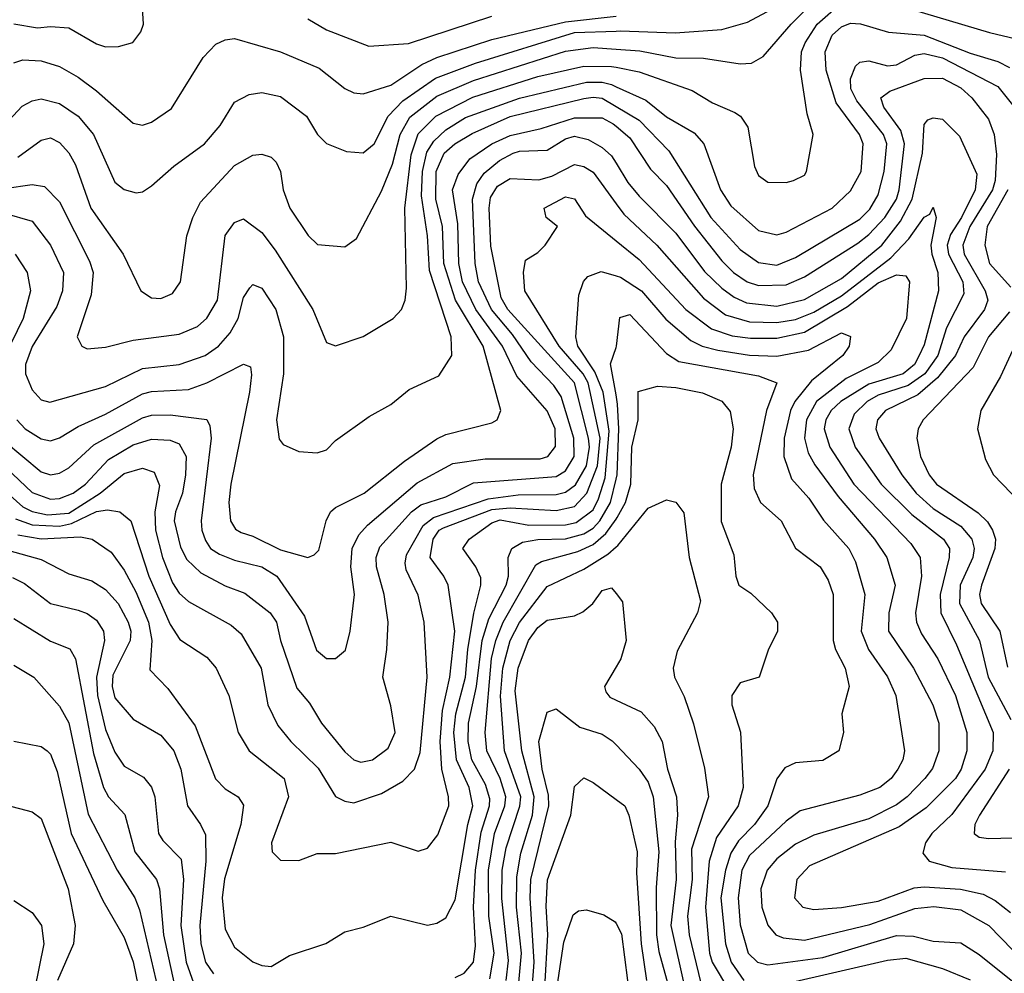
# Model space of a CAD drawing. Header units: inches. Extents: x 1793389 to 1900389, y 320802 to 470796.
# Tile 362 of 656: x 1828703 to 1830844, y 432046 to 434120. Entities that reach past the tile are written whole.
import ezdxf

# ---------------------------------------------------------------- set-up
doc = ezdxf.new("R2010")
doc.units = ezdxf.units.IN
doc.header["$MEASUREMENT"] = 0
doc.layers.add('B8423', color=7, linetype='Continuous')
doc.layers.add('B8433', color=7, linetype='Continuous')

msp = doc.modelspace()

# ---------------------------------------------------------------- linework, layer by layer
at = {"layer": 'B8423', "color": 2}
for points, elevation in [([(1828690, 434110.8), (1828742, 434102), (1828770, 434105.5), (1828810, 434102), (1828870, 434067.7), (1828890, 434060.7), (1828918, 434062), (1828949.2, 434070.8), (1828966.3, 434093.7), (1828972.7, 434110), (1828969, 434170)], 378), ([(1828690, 434026), (1828710, 434032.4), (1828750, 434030.4), (1828790, 434018.4), (1828830, 433994.9), (1828870, 433965.5), (1828950, 433894.8), (1828970, 433890.8), (1828990, 433897.3), (1829033.3, 433926.7), (1829102.4, 434037.6), (1829130, 434066.8), (1829150, 434076.3), (1829170, 434079.1), (1829270, 434050.4), (1829354.7, 434014.7), (1829410, 433970.6), (1829430, 433960.7), (1829450, 433959.1), (1829510, 433978), (1829577.3, 434022.7), (1829610, 434037.7), (1829730, 434077.3), (1829890, 434115.1), (1830000, 434127.4)], 374), ([(1829330, 434122), (1829370, 434098), (1829462.5, 434062.5), (1829548.5, 434068.5), (1829730, 434127.7)], 378), ([(1828669.2, 433890), (1828708.3, 433931.7), (1828730, 433943.8), (1828750, 433948.2), (1828790, 433937.6), (1828830.2, 433910.2), (1828863.8, 433870), (1828910, 433766.8), (1828930, 433750.8), (1828956.5, 433743.5), (1828970, 433746), (1828990, 433758.8), (1829038.3, 433801.7), (1829105.2, 433850), (1829139.3, 433890), (1829170, 433941), (1829202.5, 433957.5), (1829230, 433962), (1829270, 433953), (1829326.8, 433910), (1829350.5, 433870.5), (1829370.5, 433850.5), (1829413.7, 433833.7), (1829450, 433830.7), (1829474, 433850), (1829504.7, 433910), (1829536.6, 433943.4), (1829607.2, 433992.8), (1829694.6, 434025.4), (1829910, 434092.1), (1830000, 434095.4)], 370), ([(1828698.9, 433821.1), (1828750, 433858), (1828770, 433863), (1828790, 433853), (1828810, 433830.6), (1828824.2, 433804.2), (1828857.6, 433710), (1828928, 433610), (1828966.8, 433530), (1828990, 433514.8), (1829010, 433514), (1829035.3, 433524.7), (1829052.7, 433550), (1829066.6, 433650), (1829079.5, 433690), (1829096.6, 433723.4), (1829170, 433803), (1829210, 433825.5), (1829230, 433827.7), (1829250, 433820.7), (1829260.7, 433810), (1829270.5, 433790), (1829276.3, 433750), (1829290.6, 433710), (1829330.6, 433650.6), (1829350.9, 433630.9), (1829410, 433626), (1829435.5, 433644.5), (1829490, 433746.8), (1829514, 433806), (1829530.7, 433870), (1829551.8, 433908.2), (1829610, 433953.4), (1829690, 433987.5), (1829890, 434051.3), (1829950, 434059.7), (1830000, 434056)], 366), ([(1828670, 433752.9), (1828730, 433761.3), (1828757.2, 433757.2), (1828790, 433724), (1828854.8, 433594.8), (1828863.1, 433570), (1828858.3, 433521.7), (1828828, 433430), (1828838, 433410), (1828850, 433404), (1828890, 433408), (1828950, 433423.1), (1829050, 433435.8), (1829090, 433453), (1829110, 433470.6), (1829133, 433510), (1829150, 433651), (1829170, 433678.8), (1829190, 433686.8), (1829230, 433657.3), (1829258.7, 433618.7), (1829340.5, 433490), (1829370, 433418), (1829390, 433411), (1829450, 433431), (1829515.3, 433470), (1829533.2, 433490), (1829541.2, 433510), (1829544.1, 433535.9), (1829540.9, 433710), (1829554.2, 433825.8), (1829570, 433872), (1829608, 433910), (1829688.6, 433951.4), (1829830, 433996.5), (1829930, 434018.8), (1829990, 434018.6), (1830000, 434016.6)], 362), ([(1828670, 433698.9), (1828730, 433682), (1828770.4, 433630), (1828798.7, 433570), (1828796, 433530), (1828783.7, 433496.3), (1828730, 433409.3), (1828715.8, 433370), (1828715.8, 433350), (1828730, 433314.8), (1828750, 433293.4), (1828768.3, 433288.3), (1828890, 433322), (1828970, 433361.1), (1829050, 433370.3), (1829106.6, 433390), (1829135.6, 433410), (1829161, 433439), (1829178.3, 433470), (1829190, 433516), (1829203.3, 433536.7), (1829210, 433544), (1829230, 433536.3), (1829260.4, 433490), (1829277, 433430), (1829277, 433350), (1829261.6, 433250), (1829267.5, 433207.5), (1829276, 433196), (1829310, 433181), (1829350, 433178), (1829370, 433184.7), (1829390, 433204.7), (1829463.2, 433256.8), (1829510, 433282.8), (1829550, 433316), (1829614.5, 433345.5), (1829642.7, 433390), (1829641.6, 433430), (1829594.6, 433574.6), (1829589.8, 433650), (1829576.8, 433736.8), (1829578.8, 433790), (1829588.2, 433831.8), (1829603.8, 433856.2), (1829630, 433880.7), (1829672.8, 433907.2), (1829790, 433949.3), (1829935.9, 433984.1), (1829970, 433984.3), (1829990, 433978.8), (1830000, 433974.2)], 358), ([(1828697, 433250), (1828714.9, 433230), (1828750, 433208.4), (1828770, 433204.4), (1828790, 433210.4), (1828830, 433235.3), (1828890, 433262.3), (1828970, 433306.3), (1828990, 433311.5), (1829070, 433316), (1829110, 433330.3), (1829190, 433370.7), (1829204.7, 433364.7), (1829207.3, 433347.3), (1829203.1, 433310), (1829162.6, 433110), (1829157.6, 433070), (1829161.6, 433030), (1829172.3, 433012.3), (1829184.8, 433004.8), (1829210, 432997.1), (1829270, 432967), (1829330, 432950.7), (1829343.7, 432956.3), (1829353.4, 432966.6), (1829369.6, 433030.4), (1829379.3, 433050), (1829390, 433059.1), (1829452.3, 433090), (1829539.8, 433160.2), (1829610, 433208.5), (1829630, 433217.6), (1829730, 433243), (1829741.2, 433250), (1829749.3, 433270), (1829710.8, 433410), (1829650.6, 433510), (1829625.8, 433590), (1829622.9, 433670), (1829608.3, 433730), (1829609, 433790), (1829626.4, 433830), (1829649.7, 433850), (1829687.2, 433872.8), (1829770, 433909.2), (1829930, 433948.3), (1829950, 433951.9), (1829970, 433949.2), (1830000, 433931.3)], 354), ([(1828670, 433203.7), (1828750, 433137), (1828770, 433130.4), (1828790, 433133.7), (1828810, 433145.3), (1828864.5, 433195.5), (1828970, 433254.3), (1828990, 433259.6), (1829030, 433260.9), (1829110.4, 433250.4), (1829116.7, 433236.7), (1829119.5, 433210), (1829097.4, 433030), (1829098.9, 433010), (1829107.1, 432987.1), (1829118.4, 432970), (1829137.4, 432957.4), (1829170, 432944.6), (1829230, 432930.3), (1829262.4, 432910), (1829322.5, 432822.5), (1829348.8, 432748.8), (1829370, 432730.8), (1829390, 432730.8), (1829411.5, 432748.5), (1829422, 432790), (1829431.2, 432870), (1829423.1, 432930), (1829426.3, 432970), (1829440.6, 432999.4), (1829459.2, 433020.8), (1829567.3, 433112.7), (1829644.9, 433155.1), (1829715.4, 433164.6), (1829834.7, 433165.3), (1829851.8, 433170), (1829868.5, 433191.5), (1829867.4, 433230), (1829850, 433269.6), (1829784.6, 433344.6), (1829752.8, 433410), (1829695, 433490), (1829666, 433550), (1829657.8, 433590), (1829656.1, 433676.1), (1829644.2, 433750), (1829656.6, 433783.4), (1829682.3, 433817.7), (1829729.9, 433850.1), (1829770, 433868.3), (1829836.9, 433883.1), (1829910, 433906.4), (1829970, 433906.5), (1829993.6, 433893.6), (1830000, 433888.3)], 350), ([(1828630, 433186), (1828730, 433091.6), (1828770, 433077.3), (1828790, 433078.5), (1828819.6, 433090), (1828846, 433110), (1828896.5, 433163.5), (1828950, 433195.6), (1828990, 433207.4), (1829030, 433205.7), (1829050, 433197.6), (1829065.3, 433170), (1829063.6, 433130), (1829056.9, 433090), (1829041.7, 433050), (1829038.9, 433030), (1829052.5, 432972.5), (1829066.3, 432946.3), (1829096.7, 432916.7), (1829150, 432888.7), (1829192.9, 432872.9), (1829248, 432830), (1829261.3, 432810), (1829270.4, 432770), (1829306, 432666), (1829333.3, 432633.3), (1829359.1, 432590), (1829410, 432528), (1829430, 432510.5), (1829445.1, 432505.1), (1829470, 432510.5), (1829504.4, 432535.6), (1829519.6, 432570), (1829510, 432628), (1829492.7, 432690), (1829501.6, 432750), (1829504.2, 432810), (1829495.8, 432870), (1829478.9, 432930), (1829478.3, 432950), (1829486.6, 432973.4), (1829555.4, 433050), (1829575.3, 433064.7), (1829630, 433082.3), (1829690, 433112.6), (1829870, 433126.2), (1829890, 433138.9), (1829908.7, 433170), (1829908.1, 433210), (1829880.7, 433300.7), (1829864.5, 433324.5), (1829815.6, 433375.6), (1829775.1, 433435.1), (1829729.4, 433489.4), (1829700.7, 433550), (1829693.6, 433590), (1829687.7, 433730), (1829697.2, 433762.8), (1829713.4, 433786.6), (1829746.4, 433813.6), (1829776, 433830), (1829790, 433834.4), (1829850, 433836), (1829890, 433860.8), (1829910, 433866.5), (1829939.4, 433859.4), (1829970, 433842.4), (1829990, 433823.8), (1830000, 433807.7)], 346), ([(1828654, 433110), (1828710, 433060.7), (1828730, 433050.2), (1828763.3, 433043.3), (1828810, 433047.1), (1828878.3, 433090), (1828930, 433132.9), (1828970, 433144.4), (1828995.8, 433135.8), (1829006.9, 433106.9), (1828996.9, 433050), (1828998.4, 433010), (1829013.4, 432950), (1829035.2, 432895.2), (1829050, 432873), (1829070, 432854.9), (1829162.9, 432802.9), (1829184.6, 432784.6), (1829228.2, 432710), (1829242.6, 432630), (1829264.8, 432584.8), (1829293, 432550), (1829352.5, 432492.5), (1829390, 432430.8), (1829410, 432420.5), (1829430, 432417.1), (1829490, 432437.1), (1829536.2, 432463.8), (1829561.6, 432490), (1829574, 432526), (1829589.6, 432690), (1829582.9, 432810), (1829570, 432868.7), (1829543.8, 432923.8), (1829541.7, 432938.3), (1829544.2, 432955.8), (1829580.2, 433019.8), (1829603, 433037), (1829722.2, 433077.8), (1829787, 433087), (1829870, 433087.5), (1829890, 433092.3), (1829911.6, 433108.4), (1829935.7, 433150), (1829942, 433190), (1829940.2, 433210), (1829909.8, 433330), (1829764.8, 433490), (1829750, 433515.1), (1829727.4, 433627.4), (1829724.4, 433710), (1829727, 433733), (1829742.2, 433757.8), (1829770, 433774.3), (1829831.9, 433771.9), (1829860.5, 433779.5), (1829910, 433805.3), (1829930, 433801.1), (1829950, 433788.4), (1830000, 433719.9)], 342), ([(1828694.2, 433034.2), (1828730, 433021.2), (1828790, 433018.6), (1828815.6, 433024.4), (1828870, 433050.2), (1828894.3, 433054.3), (1828921, 433050), (1828944.9, 433030), (1828983.6, 432910), (1829030, 432804.9), (1829051.7, 432771.7), (1829110, 432733.4), (1829130.6, 432710), (1829158, 432650), (1829178, 432570), (1829202, 432530), (1829278, 432470), (1829288, 432430), (1829251, 432330), (1829252, 432310), (1829270, 432292), (1829310, 432291.3), (1829350, 432306.8), (1829390, 432306.8), (1829510, 432331), (1829570, 432311.3), (1829590, 432318), (1829612.8, 432347.2), (1829636.3, 432410), (1829635.8, 432430), (1829621.5, 432490), (1829617.8, 432550), (1829622.4, 432617.6), (1829638.4, 432690), (1829649.7, 432790), (1829635.1, 432890), (1829625.6, 432910), (1829595.8, 432950), (1829602.2, 432990), (1829615.4, 433010), (1829624.8, 433015.2), (1829730, 433054.7), (1829770, 433058.5), (1829870, 433052.7), (1829910, 433061.2), (1829936.8, 433090), (1829959.6, 433150), (1829965.3, 433210), (1829939.3, 433330), (1829928.4, 433350), (1829876.5, 433410), (1829802, 433530), (1829798.4, 433570), (1829802.9, 433597.1), (1829830, 433614), (1829846, 433630), (1829872.7, 433670), (1829848, 433690), (1829844, 433710), (1829890, 433734.9), (1829910, 433730.5), (1829933.5, 433693.5), (1830000, 433639.2)], 338), ([(1828693, 433610), (1828719.3, 433570), (1828726.7, 433530), (1828710.3, 433470), (1828671.3, 433390)], 354), ([(1828699.3, 432999.3), (1828750, 432990.9), (1828835.2, 432995.2), (1828861, 432990), (1828902, 432962), (1828930, 432923), (1828956, 432876), (1828983.5, 432810), (1828990.2, 432770), (1828986.2, 432706.2), (1829025.1, 432665.1), (1829084.4, 432584.4), (1829128.9, 432468.9), (1829150, 432447.3), (1829178, 432430), (1829190, 432412), (1829183.8, 432370), (1829148.2, 432251.8), (1829143.6, 432210), (1829150, 432142), (1829170, 432102.8), (1829210, 432071), (1829230, 432062.8), (1829250, 432061), (1829290, 432084.7), (1829369.1, 432110.9), (1829410, 432136), (1829450, 432146), (1829510, 432170.6), (1829590, 432150.8), (1829610, 432154.8), (1829630, 432166.8), (1829650, 432206), (1829678, 432370), (1829688.7, 432410), (1829680.3, 432450), (1829653, 432510), (1829647.1, 432570), (1829651.4, 432610), (1829672.7, 432690), (1829677.4, 432750), (1829690.6, 432829.4), (1829706.3, 432890), (1829706.2, 432906.2), (1829695.1, 432930), (1829667, 432970), (1829680.9, 432990), (1829730, 433026), (1829747.7, 433032.3), (1829810, 433021), (1829890, 433021.7), (1829913.2, 433026.8), (1829950, 433054), (1829962.2, 433077.8), (1829976.1, 433123.9), (1829985.2, 433225.2), (1829971.8, 433310), (1829954.1, 433354.1), (1829916.8, 433410), (1829912.8, 433430), (1829919.3, 433520.7), (1829929.3, 433550.7), (1829938.6, 433561.4), (1829967.5, 433572.5), (1830000, 433563.2)], 334), ([(1830000, 433304), (1829988.2, 433371.8), (1830000, 433407.4)], 330), ([(1829650, 432037.1), (1829670, 432046), (1829689.7, 432070.3), (1829694.2, 432105.8), (1829689.8, 432189.8), (1829694.7, 432270), (1829706.8, 432353.2), (1829724.6, 432410), (1829725.2, 432425.2), (1829716.4, 432456.4), (1829686.3, 432510), (1829678.5, 432550), (1829679.4, 432590), (1829696.8, 432670), (1829708.5, 432770), (1829723.4, 432816.6), (1829760.9, 432890), (1829766, 432910), (1829765.6, 432950), (1829773.6, 432970), (1829796.6, 432983.4), (1829830, 432989.2), (1829890, 432990.9), (1829930, 433001.7), (1829950, 433014), (1829964.6, 433030), (1829987.7, 433070), (1830000, 433120.6)], 330), ([(1829725.7, 432034.3), (1829734.6, 432090), (1829723.4, 432170), (1829722.3, 432270), (1829736, 432350), (1829758.2, 432410), (1829760.3, 432430), (1829748, 432470), (1829718.8, 432530), (1829715.5, 432570), (1829729.3, 432730.7), (1829738.3, 432770), (1829754.8, 432810), (1829825.3, 432934.7), (1829838, 432942), (1829916.8, 432963.2), (1829950, 432978.8), (1829977.8, 433002.2), (1830000, 433033.4)], 326), ([(1828621.6, 432981.6), (1828750, 432945.7), (1828810, 432914.9), (1828859.9, 432899.9), (1828890, 432880.4), (1828917, 432850), (1828938.9, 432810), (1828944.6, 432790), (1828943.6, 432770), (1828905.7, 432694.3), (1828904.5, 432670), (1828910, 432644.9), (1828950, 432598.8), (1829010, 432563.8), (1829038.4, 432530), (1829053.4, 432490), (1829068.2, 432410), (1829096.3, 432370), (1829106.9, 432346.9), (1829107.9, 432290), (1829094.7, 432150), (1829096.9, 432110), (1829106.9, 432070), (1829124.8, 432044.8)], 330), ([(1829761.1, 432030), (1829766, 432074), (1829751.5, 432208.5), (1829752.3, 432270), (1829761.2, 432318.8), (1829790.5, 432409.5), (1829792.8, 432430), (1829757.4, 432530), (1829748.5, 432648.5), (1829753.7, 432710), (1829769.8, 432770), (1829790, 432808.9), (1829850, 432887), (1829930, 432924.9), (1829982.3, 432957.7), (1830000, 432973.2)], 322), ([(1828687.1, 432907.1), (1828713.9, 432893.9), (1828770, 432850.4), (1828830, 432835.8), (1828850, 432828.5), (1828870, 432814.4), (1828885.3, 432790), (1828887.4, 432770), (1828870.2, 432689.8), (1828872.5, 432650), (1828890, 432576.3), (1828910, 432527.3), (1828930, 432496.3), (1828972.3, 432472.3), (1828990, 432451), (1828997, 432430), (1829004.9, 432350), (1829014.6, 432334.6), (1829054.4, 432294.4), (1829059.6, 432250), (1829053.2, 432150), (1829065.4, 432070), (1829092.4, 431992.4)], 326), ([(1829787.5, 432010), (1829794.7, 432090), (1829783.7, 432190), (1829784.1, 432255.9), (1829792.7, 432307.3), (1829818.6, 432390), (1829822, 432430), (1829795.3, 432530), (1829780.7, 432660.7), (1829787.1, 432710), (1829809.8, 432770), (1829830, 432798.4), (1829850, 432814.4), (1829910, 432823.8), (1829927.9, 432832.1), (1829949.3, 432850), (1829970, 432878.8), (1829990, 432884.7), (1830000, 432871.9)], 318), ([(1828690, 432817.6), (1828770, 432768.2), (1828811.8, 432751.8), (1828824.4, 432730), (1828863.9, 432523.9), (1828885.2, 432450), (1828896.4, 432430), (1828931.6, 432391.6), (1828953.4, 432310), (1829000.4, 432250), (1829007.4, 432230), (1829016.2, 432130), (1829046.4, 431990)], 322), ([(1828690, 432716.3), (1828734, 432690), (1828790, 432626.8), (1828810, 432590.7), (1828852.3, 432392.3), (1828914.9, 432270), (1828953.7, 432210), (1828963.7, 432183.7), (1829004.2, 432010)], 318), ([(1830000, 432712.4), (1829974.8, 432670), (1829978, 432658), (1829986.6, 432646.6), (1830000, 432640.3)], 318), ([(1829818.5, 432021.5), (1829821.9, 432070), (1829813, 432210), (1829814.6, 432250), (1829853.6, 432410), (1829853.2, 432433.2), (1829839.3, 432490), (1829832.4, 432550), (1829850, 432614), (1829870, 432621), (1829921.4, 432581.4), (1829970, 432566), (1829991.8, 432551.8), (1830000, 432543.2)], 314), ([(1828690.7, 432550.7), (1828750, 432539.1), (1828762.8, 432530), (1828770, 432522.8), (1828784.9, 432484.9), (1828815.2, 432350), (1828884.2, 432204.2), (1828930, 432124), (1828950, 432070.8), (1828966.9, 431990)], 314), ([(1829844.9, 432015.1), (1829851.5, 432130), (1829848, 432192), (1829851, 432249), (1829901.6, 432390), (1829910, 432452), (1829930, 432470.8), (1829950, 432461), (1830000, 432424.1)], 310), ([(1828672.5, 432412.5), (1828730, 432397.3), (1828750, 432382.8), (1828808.7, 432230), (1828823.7, 432150), (1828820.4, 432110), (1828785.5, 432030)], 310), ([(1828690, 432204.7), (1828730, 432178), (1828750.5, 432150), (1828755.8, 432110), (1828735.6, 432010)], 306), ([(1829859, 431930), (1829886.3, 432113.7), (1829906.5, 432173.5), (1829918, 432182), (1829936, 432184), (1829973.3, 432173.3), (1829998, 432158), (1830000, 432154.3)], 306)]:
    msp.add_lwpolyline(points, dxfattribs=dict(at, elevation=elevation))
at = {"layer": 'B8433', "color": 2}
for points, elevation in [([(1830000, 434095.4), (1830010, 434095.8), (1830128.5, 434091.5), (1830230, 434098.7), (1830285.6, 434114.4), (1830350, 434148.5), (1830423.5, 434210), (1830464.8, 434270), (1830490, 434331.3), (1830510, 434343), (1830550, 434334), (1830690, 434253.7), (1830750, 434235.8), (1830790, 434232.7), (1830810, 434239.1), (1830826.2, 434253.8), (1830877.2, 434342.8)], 370), ([(1830000, 434056), (1830052.1, 434052.1), (1830130, 434037.4), (1830190, 434036.5), (1830270, 434024), (1830294.8, 434025.2), (1830320.1, 434039.9), (1830380.5, 434110), (1830470, 434200.3), (1830510, 434226), (1830590, 434232.7), (1830829.6, 434150.4), (1830870, 434148.5)], 366), ([(1830000, 434016.6), (1830050, 434006.3), (1830165.7, 433965.7), (1830210, 433939.3), (1830258.3, 433918.3), (1830270.7, 433910), (1830286.4, 433886.4), (1830301.1, 433801.1), (1830310, 433781), (1830330, 433766.8), (1830370, 433766), (1830386, 433770), (1830410, 433782), (1830414, 433790), (1830429, 433870), (1830415.6, 433915.6), (1830401.3, 434010), (1830403.5, 434050), (1830411.1, 434070), (1830437.7, 434110), (1830490, 434156.9)], 362), ([(1830610, 434152.2), (1830811.9, 434091.9), (1830870, 434078.7)], 362), ([(1830000, 433974.2), (1830064.7, 433944.7), (1830110, 433908.5), (1830170, 433874), (1830190.6, 433850), (1830227, 433750), (1830250, 433715.5), (1830310, 433661.3), (1830350, 433652.2), (1830370, 433657.6), (1830470, 433710.4), (1830510, 433747.7), (1830533, 433790), (1830537.4, 433850), (1830529.7, 433870), (1830478.9, 433938.9), (1830457.3, 434010), (1830454.5, 434050), (1830470, 434086.4), (1830490, 434104.6), (1830510, 434112.7), (1830531.3, 434111.3), (1830592.8, 434092.8), (1830670, 434086.4), (1830770, 434047.2), (1830830, 434029), (1830855.9, 434015.9)], 358), ([(1830000, 433931.3), (1830050, 433901.5), (1830114.7, 433834.7), (1830206.3, 433690), (1830270, 433620.3), (1830310, 433591.8), (1830350, 433586.5), (1830390, 433603.1), (1830530, 433686.5), (1830551.9, 433708.1), (1830570, 433739.1), (1830582.8, 433790), (1830588.6, 433850), (1830582, 433870), (1830523.4, 433943.4), (1830510.9, 433970), (1830510, 433991.3), (1830521, 434019), (1830530, 434028), (1830549.5, 434030.5), (1830590, 434019.5), (1830610, 434022), (1830650, 434043.1), (1830670, 434046.5), (1830710, 434037.1), (1830830, 433974.9), (1830867.9, 433927.9)], 354), ([(1830000, 433888.3), (1830030, 433863.1), (1830074.7, 433794.7), (1830110, 433759.5), (1830170.8, 433670.8), (1830230, 433595.3), (1830255.3, 433570), (1830285.5, 433550), (1830310, 433542), (1830370, 433543.6), (1830410, 433560.9), (1830525.9, 433634.1), (1830550, 433652.7), (1830584.5, 433690), (1830609.8, 433730), (1830615.5, 433750), (1830627.1, 433850), (1830619.1, 433879.1), (1830582.6, 433930), (1830576.2, 433950), (1830595.1, 433964.9), (1830670, 433991.8), (1830710, 433992.9), (1830750, 433971.7), (1830774, 433950), (1830810, 433904), (1830822.3, 433870), (1830827.2, 433827.2), (1830824.6, 433770), (1830818.5, 433750), (1830769.4, 433670), (1830754.2, 433630), (1830756.9, 433610), (1830802.7, 433530), (1830808.8, 433510), (1830801.1, 433490), (1830756.9, 433430), (1830738.5, 433390), (1830699.2, 433340.8), (1830656.2, 433303.8), (1830586, 433270), (1830568.8, 433250), (1830565.3, 433230), (1830572.4, 433210), (1830621.7, 433130), (1830652.9, 433090), (1830690, 433056.9), (1830750, 433018.3), (1830774, 432990), (1830778.5, 432970), (1830775.8, 432950), (1830748.2, 432890), (1830747.2, 432850), (1830790.2, 432770), (1830809.2, 432690), (1830858.3, 432598.3)], 350), ([(1830000, 433807.7), (1830025.9, 433765.9), (1830050, 433736.4), (1830130, 433655.8), (1830192.6, 433572.6), (1830230, 433536), (1830256.6, 433516.6), (1830284, 433504), (1830350, 433497.2), (1830410, 433511.4), (1830490, 433556.9), (1830578, 433630), (1830618.5, 433681.5), (1830644, 433730), (1830666.6, 433830), (1830670, 433892), (1830678, 433902), (1830690, 433906.8), (1830710, 433904), (1830746.9, 433866.9), (1830784.4, 433784.4), (1830781.3, 433750), (1830751.6, 433690), (1830727.3, 433652.7), (1830720.2, 433630), (1830722.7, 433610), (1830754, 433550), (1830756, 433524), (1830718.6, 433450), (1830699.7, 433390), (1830671.8, 433350), (1830635.6, 433324.4), (1830570, 433303.4), (1830546, 433290), (1830517.8, 433262.2), (1830506, 433230), (1830520.3, 433190), (1830576.5, 433110), (1830643.6, 433043.6), (1830712.2, 432990), (1830725.3, 432970), (1830724.6, 432950), (1830704.9, 432870), (1830706.3, 432830), (1830740.7, 432760.7), (1830820.3, 432570), (1830819.6, 432530), (1830802.7, 432490), (1830730, 432391.5), (1830686.7, 432350), (1830672.7, 432330), (1830667.3, 432307.3), (1830681, 432290), (1830730, 432276), (1830846.9, 432266.9)], 346), ([(1830852.2, 433750), (1830807.1, 433670), (1830801.7, 433630), (1830812.4, 433590), (1830858.6, 433538.6)], 354), ([(1830000, 433719.9), (1830016.9, 433696.9), (1830088.7, 433630), (1830190, 433514.6), (1830238.2, 433478.2), (1830290, 433462.9), (1830350, 433461.8), (1830390, 433467.7), (1830430, 433484.1), (1830490, 433519.8), (1830597.6, 433602.4), (1830636.4, 433643.6), (1830670, 433690.7), (1830682.7, 433697.3), (1830690, 433712), (1830696.3, 433690), (1830684.9, 433630), (1830686.5, 433610), (1830699.6, 433570), (1830700.9, 433530), (1830670, 433413.2), (1830659, 433390), (1830648.8, 433370), (1830624.4, 433350), (1830550, 433327.2), (1830488.9, 433290), (1830467.9, 433270), (1830456.1, 433250), (1830452.7, 433230), (1830464.9, 433190), (1830517.4, 433110), (1830641.1, 432981.1), (1830661.3, 432950), (1830664.2, 432910), (1830651.6, 432830), (1830653.4, 432810), (1830664.2, 432784.2), (1830699.5, 432730), (1830738.3, 432650), (1830762.6, 432570), (1830762.6, 432530), (1830750.3, 432490), (1830738, 432470), (1830674.4, 432405.6), (1830615.6, 432364.4), (1830420.5, 432279.5), (1830393, 432250), (1830388, 432210), (1830406, 432190), (1830430, 432184.9), (1830490, 432188.9), (1830570, 432202.7), (1830648.2, 432231.8), (1830670, 432234.4), (1830749.3, 432229.3), (1830798.2, 432218.2), (1830824.3, 432204.3), (1830858, 432178)], 342), ([(1830000, 433639.2), (1830050, 433598.4), (1830152, 433490), (1830207.9, 433447.9), (1830252.5, 433432.5), (1830292.7, 433427.3), (1830350, 433427.3), (1830410, 433440.6), (1830503.6, 433496.4), (1830570, 433547.9), (1830610, 433564.9), (1830630, 433562.8), (1830638, 433550), (1830631.8, 433470), (1830598.2, 433401.8), (1830570, 433374.3), (1830500.3, 433339.7), (1830435.6, 433290), (1830414.2, 433250), (1830410.2, 433210), (1830417.8, 433177.8), (1830432, 433152), (1830482.8, 433082.8), (1830562, 432990), (1830588.7, 432950), (1830607.2, 432890), (1830593.1, 432830), (1830592.2, 432790), (1830647, 432710), (1830688.7, 432630), (1830701.7, 432590), (1830701.7, 432530), (1830688.2, 432491.8), (1830671.8, 432470), (1830633.4, 432430), (1830610, 432412.4), (1830550, 432382.3), (1830430, 432346.6), (1830390, 432326.9), (1830350, 432295.1), (1830328.7, 432270), (1830314.6, 432230), (1830317.4, 432190), (1830330, 432150.8), (1830347.7, 432130), (1830363.2, 432123.2), (1830410, 432118.3), (1830551.8, 432151.8), (1830650, 432187.2), (1830691.4, 432191.4), (1830750, 432183.7), (1830810.4, 432150), (1830889.3, 432069.3)], 338), ([(1830000, 433563.2), (1830010, 433560.3), (1830055.3, 433530), (1830108.5, 433468.5), (1830162.3, 433422.3), (1830187.3, 433410), (1830221.4, 433401.4), (1830290, 433390.2), (1830350, 433388.1), (1830418.6, 433401.4), (1830490, 433439.1), (1830510, 433431.3), (1830506.8, 433410), (1830493.4, 433390), (1830425.3, 433334.7), (1830389.1, 433290), (1830379.7, 433270), (1830365.5, 433210), (1830364.6, 433170), (1830381.8, 433121.8), (1830419.4, 433079.4), (1830451.5, 433031.5), (1830506.4, 432970), (1830520.6, 432940.6), (1830541.3, 432870), (1830532.9, 432790), (1830548.8, 432750), (1830590, 432690.6), (1830608.4, 432650), (1830627.3, 432530), (1830624, 432510), (1830613, 432490), (1830598, 432470), (1830573.4, 432450), (1830530, 432433.3), (1830400.5, 432399.5), (1830370, 432376.9), (1830290, 432302), (1830273.4, 432270), (1830265.8, 432210), (1830270, 432151.3), (1830287.6, 432090), (1830307.7, 432070), (1830330, 432064.6), (1830450, 432080.7), (1830610, 432128.1), (1830647, 432127), (1830690, 432115.6), (1830750, 432112.2), (1830790, 432086.7), (1830870, 432022.6)], 334), ([(1830000, 433407.4), (1830000.9, 433410), (1830008, 433472), (1830030, 433479.1), (1830110, 433394.4), (1830136.5, 433376.5), (1830310, 433345.3), (1830350, 433330.5), (1830327, 433270), (1830298.4, 433130), (1830300.3, 433100.3), (1830314, 433070), (1830359.1, 433030), (1830390.4, 432970.4), (1830444, 432930), (1830461.4, 432901.4), (1830472, 432870), (1830472.4, 432770), (1830477.1, 432750), (1830498, 432710), (1830507.3, 432670), (1830490.8, 432610), (1830494.8, 432570), (1830484.7, 432530), (1830450, 432509.2), (1830390, 432503.7), (1830366.9, 432493.1), (1830350, 432469), (1830330.3, 432410), (1830301.1, 432370), (1830266, 432334), (1830250, 432307.3), (1830238.2, 432270), (1830227.6, 432210), (1830238.4, 432110), (1830250.2, 432070), (1830278, 432030)], 330), ([(1830855.6, 433484.4), (1830810.3, 433430), (1830776.4, 433363.6), (1830668.2, 433250), (1830657.1, 433230), (1830654, 433210), (1830662, 433170), (1830681.3, 433130), (1830697.1, 433110), (1830787.3, 433047.3), (1830808.1, 433028.1), (1830818.7, 433010), (1830824.9, 432990), (1830824, 432970), (1830794.6, 432890), (1830790.3, 432870), (1830793.7, 432850), (1830834.6, 432790), (1830851.5, 432711.5)], 354), ([(1830866.7, 433410), (1830836, 433344), (1830793.4, 433270), (1830786, 433230), (1830803.5, 433163.5), (1830821, 433130), (1830878.8, 433070)], 358), ([(1830000, 433033.4), (1830002.8, 433037.2), (1830020.3, 433070), (1830032, 433110), (1830034, 433190), (1830048, 433250), (1830048.3, 433311.7), (1830090, 433323), (1830130, 433320.4), (1830188.3, 433308.3), (1830230, 433290.7), (1830247.9, 433267.9), (1830254.9, 433230), (1830250.5, 433190.5), (1830228.7, 433110), (1830228.8, 433028.8), (1830255.9, 432955.9), (1830260.7, 432910), (1830267.3, 432890), (1830292.8, 432872.8), (1830338, 432830), (1830351.3, 432810), (1830351.3, 432790), (1830330.9, 432749.1), (1830311.3, 432690), (1830270, 432678), (1830252, 432650), (1830252, 432630), (1830270.6, 432570.6), (1830276.4, 432450), (1830265.3, 432410), (1830218.8, 432341.2), (1830202.8, 432290), (1830194.3, 432190), (1830203.5, 432090), (1830209.2, 432070), (1830246.9, 432006.9)], 326), ([(1830000, 433120.6), (1830002.3, 433130), (1830006.2, 433230), (1830003.5, 433283.5), (1830000, 433304)], 330), ([(1830000, 432973.2), (1830003.6, 432976.4), (1830070, 433057.3), (1830110, 433076), (1830130, 433071), (1830147.5, 433047.5), (1830159.3, 432950), (1830184, 432856), (1830177.3, 432830), (1830133.2, 432746.8), (1830124, 432710), (1830126.8, 432690), (1830148.1, 432648.1), (1830168.5, 432588.5), (1830192.3, 432492.3), (1830201.3, 432430), (1830163.9, 432316.1), (1830165.2, 432250), (1830155.2, 432170), (1830158.8, 432130), (1830184.4, 432024.4)], 322), ([(1830000, 432871.9), (1830014, 432854), (1830022, 432770), (1830010.5, 432730), (1830000, 432712.4)], 318), ([(1830000, 432640.3), (1830054.7, 432614.7), (1830082.9, 432582.9), (1830100.4, 432550), (1830111.8, 432490), (1830131.8, 432430), (1830133.8, 432390), (1830128.4, 432331.6), (1830131, 432250), (1830119.3, 432150), (1830150.1, 432010.1)], 318), ([(1830000, 432543.2), (1830050.2, 432490.2), (1830070, 432462), (1830080.9, 432430), (1830092.9, 432310), (1830087.2, 432232.8), (1830087.7, 432130), (1830093.4, 432093.4), (1830128, 431968)], 314), ([(1830854.6, 432490), (1830790.5, 432390), (1830780.5, 432370), (1830778.8, 432350), (1830790, 432342), (1830810, 432339.3), (1830890, 432341.3)], 350), ([(1830000, 432424.1), (1830019.1, 432410), (1830028, 432390), (1830045.7, 432310), (1830044.5, 432264.5), (1830054.7, 432110), (1830066, 432030)], 310), ([(1830000, 432154.3), (1830012, 432132), (1830024.9, 432030), (1830061.7, 431890), (1830066.4, 431853.6), (1830054.8, 431810), (1830045.2, 431794.8), (1830000, 431753.4)], 306), ([(1830370, 432023.9), (1830590, 432074.6), (1830630, 432078.9), (1830710, 432056.5), (1830770, 432031.8)], 330)]:
    msp.add_lwpolyline(points, dxfattribs=dict(at, elevation=elevation))

doc.saveas('drawing.dxf')
